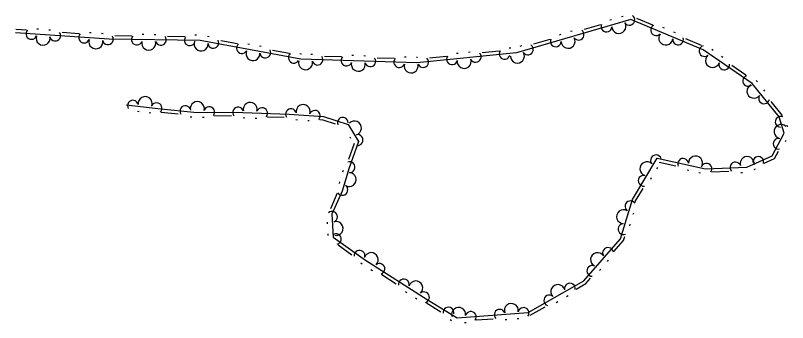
# Model space of a CAD drawing. Extents: x 2030130 to 2036320, y 723205 to 762423.
# Drawn here: x 2033421.7 to 2033607.4, y 759957.2 to 760031.2 of the extents above; entities that cross this region are included whole.
import ezdxf

# ---------------------------------------------------------------- set-up
doc = ezdxf.new("R2010")
doc.units = 0
doc.layers.add('Draft_Station Tics Major', color=7, linetype='Continuous')

msp = doc.modelspace()

# ---------------------------------------------------------------- linework, layer by layer
at = {"layer": 'Draft_Station Tics Major'}
for points in [[(2033567.83, 760030.97), (2033567.43, 760030.86)], [(2033448.27, 760009.64), (2033456.66, 760008.73), (2033464.58, 760007.94), (2033476.37, 760007.82), (2033487.51, 760007.46), (2033495.79, 760006.87), (2033501.74, 760004.92), (2033504.2, 760000.81), (2033501.9, 759994.23), (2033500.22, 759988.9), (2033497.79, 759983.3), (2033498.08, 759977.8), (2033505.9, 759972.27), (2033520.72, 759962.82), (2033527.94, 759958.33), (2033545, 759959.62), (2033558.39, 759967.31), (2033567.22, 759977.43), (2033570.11, 759986.89), (2033576.08, 759996.82), (2033587.71, 759994.28), (2033597.59, 759994.69), (2033603.71, 759997.38), (2033606.61, 760002.86), (2033605.39, 760006.79), (2033598.91, 760014.78), (2033587.1, 760022.89), (2033569.68, 760030.23), (2033542.23, 760022.23), (2033518.26, 760019.81), (2033490.33, 760020.68), (2033466.12, 760025.19), (2033444.2, 760025.46), (2033421.65, 760027.01)], [(2033565.07, 760030.17), (2033564.68, 760030.05)], [(2033574.97, 760028.89), (2033571.19, 760030.48)], [(2033424.32, 760027.65), (2033421.71, 760027.83)], [(2033427.22, 760027.86), (2033426.81, 760027.89)], [(2033430.08, 760027.67), (2033429.67, 760027.69)], [(2033555.62, 760027.41), (2033555.23, 760027.3)], [(2033562.43, 760028.97), (2033558.49, 760027.82)], [(2033577.78, 760028.15), (2033577.4, 760028.31)], [(2033580.42, 760027.04), (2033580.05, 760027.2)], [(2033437.01, 760026.78), (2033432.91, 760027.06)], [(2033439.9, 760026.99), (2033439.49, 760027.02)], [(2033442.76, 760026.79), (2033442.35, 760026.82)], [(2033449.65, 760026.21), (2033445.55, 760026.26)], [(2033452.53, 760026.59), (2033452.12, 760026.59)], [(2033455.4, 760026.55), (2033454.99, 760026.56)], [(2033462.37, 760026.06), (2033458.27, 760026.11)], [(2033465.24, 760026.43), (2033464.83, 760026.44)], [(2033468.29, 760026.04), (2033467.89, 760026.11)], [(2033550.22, 760025.41), (2033546.29, 760024.26)], [(2033552.87, 760026.61), (2033552.47, 760026.49)], [(2033586.69, 760023.96), (2033582.91, 760025.55)], [(2033475.07, 760024.36), (2033471.04, 760025.11)], [(2033477.97, 760024.23), (2033477.56, 760024.31)], [(2033480.79, 760023.71), (2033480.38, 760023.78)], [(2033543.42, 760023.85), (2033543.02, 760023.74)], [(2033487.57, 760022.03), (2033483.53, 760022.78)], [(2033490.46, 760021.91), (2033490.06, 760021.98)], [(2033493.14, 760021.82), (2033492.73, 760021.83)], [(2033528.19, 760022.05), (2033527.78, 760022)], [(2033531.04, 760022.33), (2033530.64, 760022.29)], [(2033538.02, 760022.62), (2033533.94, 760022.21)], [(2033540.84, 760023.32), (2033540.43, 760023.28)], [(2033589.51, 760022.73), (2033589.17, 760022.96)], [(2033500.1, 760021.2), (2033496, 760021.32)], [(2033502.98, 760021.52), (2033502.57, 760021.53)], [(2033505.85, 760021.43), (2033505.44, 760021.44)], [(2033512.81, 760020.8), (2033508.71, 760020.93)], [(2033515.69, 760021.12), (2033515.28, 760021.13)], [(2033518.39, 760021.06), (2033518.22, 760021.04), (2033518.15, 760021.04)], [(2033525.37, 760021.35), (2033521.29, 760020.94)], [(2033591.88, 760021.1), (2033591.54, 760021.33)], [(2033597.39, 760016.81), (2033594.01, 760019.14)], [(2033600.16, 760015.19), (2033599.9, 760015.51)], [(2033601.96, 760012.96), (2033601.71, 760013.28)], [(2033606.18, 760007.02), (2033606.12, 760007.18), (2033603.45, 760010.47)], [(2033450.99, 760008.11), (2033451.4, 760008.07)], [(2033453.84, 760007.8), (2033454.25, 760007.76)], [(2033456.75, 760007.9), (2033460.83, 760007.49)], [(2033463.65, 760006.8), (2033464.05, 760006.76)], [(2033469.5, 760007.07), (2033473.6, 760007.03)], [(2033482.19, 760006.81), (2033486.29, 760006.68)], [(2033466.62, 760006.69), (2033467.03, 760006.69)], [(2033476.44, 760006.58), (2033476.85, 760006.57)], [(2033479.31, 760006.49), (2033479.72, 760006.48)], [(2033489.09, 760006.11), (2033489.5, 760006.08)], [(2033491.96, 760005.91), (2033492.36, 760005.88)], [(2033494.85, 760006.11), (2033495.63, 760006.06), (2033498.59, 760005.09)], [(2033607.42, 760004.39), (2033607.3, 760004.78)], [(2033502.07, 760001.97), (2033502.28, 760001.62)], [(2033606.93, 760000.83), (2033607.12, 760001.19)], [(2033503.16, 760000.34), (2033501.81, 759996.47)], [(2033601.82, 759995.65), (2033604.3, 759996.74), (2033605.22, 759998.48)], [(2033576.52, 759995.88), (2033580.53, 759995.01)], [(2033500.49, 759993.85), (2033500.36, 759993.46)], [(2033575.98, 759994.26), (2033576.19, 759994.61)], [(2033583.24, 759993.99), (2033583.64, 759993.9)], [(2033599.36, 759994.12), (2033599.74, 759994.29)], [(2033574.5, 759991.8), (2033574.71, 759992.15)], [(2033586.05, 759993.38), (2033586.45, 759993.29)], [(2033589.18, 759993.52), (2033593.28, 759993.69)], [(2033596.16, 759993.4), (2033596.57, 759993.41)], [(2033499.63, 759991.11), (2033499.5, 759990.72)], [(2033499.09, 759988.37), (2033497.46, 759984.61)], [(2033570.75, 759986.17), (2033570.87, 759986.55), (2033572.67, 759989.55)], [(2033570.3, 759983.3), (2033570.42, 759983.69)], [(2033496.66, 759981.44), (2033496.68, 759981.03)], [(2033569.47, 759980.56), (2033569.59, 759980.95)], [(2033496.81, 759978.57), (2033496.83, 759978.16)], [(2033565.65, 759974.38), (2033567.95, 759977.02), (2033568.23, 759977.93)], [(2033499.27, 759975.95), (2033502.62, 759973.58)], [(2033504.72, 759971.59), (2033505.06, 759971.35)], [(2033564.07, 759971.95), (2033564.34, 759972.26)], [(2033507.18, 759969.99), (2033507.52, 759969.77)], [(2033562.19, 759969.79), (2033562.46, 759970.1)], [(2033509.82, 759968.79), (2033513.28, 759966.59)], [(2033556.54, 759965.3), (2033558.91, 759966.66), (2033559.99, 759967.9)], [(2033515.48, 759964.7), (2033515.82, 759964.48)], [(2033517.9, 759963.16), (2033518.24, 759962.94)], [(2033551.76, 759962.08), (2033552.12, 759962.29)], [(2033554.25, 759963.51), (2033554.61, 759963.72)], [(2033520.55, 759961.96), (2033524.03, 759959.79)], [(2033545.52, 759958.97), (2033549.07, 759961.01)], [(2033526.25, 759957.93), (2033526.6, 759957.71)], [(2033529.68, 759957.22), (2033530.09, 759957.26)], [(2033532.51, 759957.85), (2033536.6, 759958.16)], [(2033539.49, 759957.97), (2033539.9, 759958)], [(2033542.35, 759958.18), (2033542.76, 759958.21)]]:
    msp.add_lwpolyline(points, dxfattribs=at)
for centre, radius, start, end in [((2033569.35, 760030.14), 1.3, 214.6999, 55.4965), ((2033563.84, 760028.53), 1.3, 157.0334, 357.83), ((2033566.83, 760028.55), 1.69, 182.2287, 30.3012), ((2033425.49, 760026.75), 1.3, 136.8249, 337.6215), ((2033557.15, 760026.58), 1.3, 214.6999, 55.4965), ((2033575.79, 760027.66), 1.3, 117.9293, 318.7259), ((2033428.3, 760025.73), 1.69, 162.0202, 10.0927), ((2033431.22, 760026.35), 1.3, 194.4914, 35.288), ((2033438.18, 760025.87), 1.3, 136.8249, 337.6215), ((2033440.98, 760024.86), 1.69, 162.0202, 10.0927), ((2033443.9, 760025.48), 1.3, 194.4914, 35.288), ((2033450.87, 760025.38), 1.3, 140.0696, 340.8661), ((2033456.62, 760025.31), 1.3, 197.736, 38.5326), ((2033463.59, 760025.22), 1.3, 140.0696, 340.8661), ((2033551.64, 760024.97), 1.3, 157.0334, 357.83), ((2033554.62, 760024.98), 1.69, 182.2287, 30.3012), ((2033578.12, 760025.79), 1.69, 143.1246, 351.197), ((2033581.08, 760025.43), 1.3, 175.5958, 16.3923), ((2033453.73, 760024.52), 1.69, 165.2649, 13.3373), ((2033466.3, 760024.32), 1.69, 155.4045, 3.477), ((2033469.27, 760024.6), 1.3, 187.8757, 28.6722), ((2033476.13, 760023.33), 1.3, 130.2092, 331.0058), ((2033544.94, 760023.02), 1.3, 214.6999, 55.4965), ((2033587.46, 760022.64), 1.3, 106.2616, 307.0582), ((2033478.8, 760021.99), 1.69, 155.4045, 3.477), ((2033481.77, 760022.27), 1.3, 187.8757, 28.6722), ((2033488.63, 760021), 1.3, 130.2092, 331.0058), ((2033532.39, 760021.23), 1.3, 204.1902, 44.9867), ((2033539.33, 760021.93), 1.3, 146.5237, 347.3203), ((2033542.42, 760021.42), 1.69, 182.2287, 30.3012), ((2033589.36, 760020.34), 1.69, 131.4569, 339.5294), ((2033491.44, 760019.82), 1.69, 164.1808, 12.2533), ((2033494.34, 760020.55), 1.3, 196.652, 37.4486), ((2033501.3, 760020.34), 1.3, 138.9856, 339.7821), ((2033504.15, 760019.43), 1.69, 164.1808, 12.2533), ((2033507.04, 760020.16), 1.3, 196.652, 37.4486), ((2033514.01, 760019.94), 1.3, 138.9856, 339.7821), ((2033519.74, 760019.96), 1.3, 204.1902, 44.9867), ((2033526.68, 760020.66), 1.3, 146.5237, 347.3203), ((2033529.62, 760020.13), 1.69, 171.719, 19.7915), ((2033592.19, 760019.39), 1.3, 163.9281, 4.7247), ((2033516.85, 760019.03), 1.69, 164.1808, 12.2533), ((2033597.94, 760015.44), 1.3, 106.2616, 307.0582), ((2033599.34, 760012.94), 1.69, 115.0188, 323.0913), ((2033449.9, 760009.47), 1.3, 12.2423, 213.0389), ((2033452.84, 760009.97), 1.69, 339.7711, 187.8436), ((2033465.41, 760008.76), 1.69, 345.3459, 193.4184), ((2033601.78, 760011.23), 1.3, 147.49, 348.2866), ((2033455.61, 760008.85), 1.3, 314.5759, 155.3724), ((2033462.55, 760008.15), 1.3, 12.742, 213.5385), ((2033468.28, 760007.9), 1.3, 320.1507, 160.9472), ((2033475.25, 760007.83), 1.3, 17.8171, 218.6137), ((2033478.14, 760008.58), 1.69, 344.1291, 192.2016), ((2033480.99, 760007.67), 1.3, 318.9338, 159.7304), ((2033487.95, 760007.43), 1.3, 14.3469, 215.1435), ((2033490.88, 760008.04), 1.69, 341.8757, 189.9482), ((2033493.68, 760007.02), 1.3, 316.6804, 157.477), ((2033605.76, 760005.59), 1.3, 68.019, 268.8155), ((2033500.41, 760005.36), 1.3, 0.3227, 201.1193), ((2033503.2, 760004.08), 1.69, 286.8164, 134.8889), ((2033605.88, 760003.23), 1.69, 48.0791, 256.1516), ((2033503.96, 760001.2), 1.3, 261.6212, 102.4177), ((2033605.26, 760000.31), 1.3, 80.5503, 281.3469), ((2033575.77, 759996.3), 1.3, 19.747, 220.5436), ((2033502.04, 759994.65), 1.3, 269.1595, 109.9561), ((2033573.59, 759994.26), 1.69, 44.9423, 253.0147), ((2033582.3, 759995.46), 1.3, 6.1092, 206.9058), ((2033585.28, 759995.64), 1.69, 333.6381, 181.7105), ((2033587.92, 759994.28), 1.3, 323.1623, 163.9589), ((2033594.88, 759994.58), 1.3, 20.8288, 221.6254), ((2033597.72, 759995.52), 1.69, 348.3576, 196.4301), ((2033600.37, 759995.91), 1.3, 344.5146, 185.3112), ((2033501.95, 759991.67), 1.69, 238.5179, 86.5904), ((2033572.81, 759991.38), 1.3, 77.4135, 278.21), ((2033500.31, 759989.18), 1.3, 213.3227, 54.1192), ((2033569.61, 759985.23), 1.3, 33.7712, 234.5678), ((2033497.82, 759982.73), 1.3, 291.497, 132.2936), ((2033567.98, 759982.72), 1.69, 58.9665, 267.039), ((2033498.79, 759979.91), 1.69, 259.0258, 107.0983), ((2033567.93, 759979.74), 1.3, 91.4377, 292.2343), ((2033498.74, 759977.33), 1.3, 285.4664, 126.263), ((2033564.23, 759974), 1.3, 9.6474, 210.444), ((2033504.43, 759973.31), 1.3, 343.1329, 183.9295), ((2033507.24, 759972.38), 1.69, 313.4522, 161.5247), ((2033561.72, 759972.37), 1.69, 34.8427, 242.9151), ((2033509.22, 759970.15), 1.3, 288.2569, 129.0535), ((2033560.45, 759969.67), 1.3, 67.3139, 268.1104), ((2033515.1, 759966.4), 1.3, 345.9234, 186.7199), ((2033517.96, 759965.55), 1.69, 313.4522, 161.5247), ((2033552.17, 759964.68), 1.69, 15.8404, 223.9129), ((2033555.06, 759965.4), 1.3, 350.6451, 191.4417), ((2033519.94, 759963.31), 1.3, 288.2569, 129.0535), ((2033550.09, 759962.54), 1.3, 48.3116, 249.1082), ((2033525.86, 759959.62), 1.3, 346.5567, 187.3532), ((2033528.29, 759959.18), 1.69, 350.2826, 198.3551), ((2033538.17, 759959.1), 1.3, 22.7538, 223.5504), ((2033540.97, 759960.13), 1.69, 350.2826, 198.3551), ((2033543.9, 759959.53), 1.3, 325.0874, 165.8839), ((2033531.22, 759958.58), 1.3, 325.0874, 165.8839)]:
    msp.add_arc(centre, radius, start, end, dxfattribs=at)

doc.saveas('drawing.dxf')
